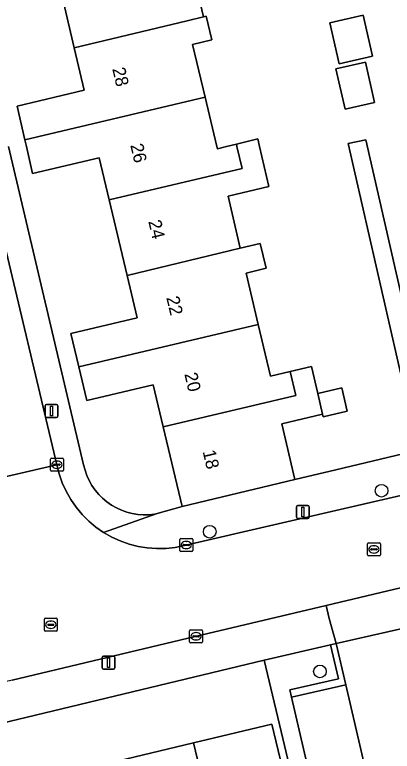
# Model space of a CAD drawing. Extents: x 158031 to 159244, y 380104 to 381214.
# Drawn here: x 158852.9 to 158882, y 380703.3 to 380760.2 of the extents above; entities that cross this region are included whole.
import ezdxf

# ---------------------------------------------------------------- set-up
doc = ezdxf.new("R2010")
doc.units = 0
for name, color, linetype in [('IMGEO_Boom', 7, 'Continuous'), ('IMGEO_Erf', 7, 'Continuous'), ('IMGEO_Kolk', 7, 'Continuous'), ('IMGEO_Lichtmast', 7, 'Continuous'), ('IMGEO_Muur', 7, 'Continuous'), ('IMGEO_Pand', 7, 'Continuous'), ('IMGEO_Pand_nummerreeks', 7, 'Continuous'), ('IMGEO_Parkeervlak_open', 7, 'Continuous'), ('IMGEO_Rijbaan_lokaal_open', 7, 'Continuous'), ('IMGEO_Rioolput', 7, 'Continuous'), ('IMGEO_Voetpad_open', 7, 'Continuous')]:
    doc.layers.add(name, color=color, linetype=linetype)

msp = doc.modelspace()

# ---------------------------------------------------------------- linework, layer by layer
at = {"layer": 'IMGEO_Boom'}
for centre in [(158881.217, 380723.414), (158867.939, 380720.256), (158876.461, 380709.463)]:
    msp.add_circle(centre, 0.489, dxfattribs=at)
at = {"layer": 'IMGEO_Erf'}
for points in [[(158852.39, 380750), (158858.194, 380725.425), (158858.3, 380725.006), (158858.443, 380724.598), (158858.621, 380724.204), (158858.834, 380723.828), (158859.08, 380723.472), (158859.357, 380723.14), (158859.662, 380722.833), (158859.994, 380722.555), (158860.348, 380722.308), (158860.724, 380722.094), (158861.117, 380721.914), (158861.525, 380721.77), (158861.944, 380721.663), (158862.371, 380721.594), (158862.802, 380721.563), (158863.234, 380721.571), (158863.664, 380721.617), (158863.885, 380721.656), (158865.796, 380722.213), (158864.346, 380728.349), (158863.579, 380731.597), (158858.435, 380730.383), (158857.823, 380732.976), (158857.211, 380735.566), (158862.317, 380736.772), (158861.548, 380740.03), (158860.166, 380745.879), (158859.399, 380749.127), (158854.248, 380747.911), (158853.769, 380750), (158853.651, 380750.515), (158853.054, 380753.118), (158858.24, 380754.34), (158857.467, 380757.623), (158856.085, 380763.49)], [(158866.636, 380763.506), (158867.464, 380760.012), (158867.659, 380760.06), (158868.099, 380758.228), (158866.597, 380757.866), (158867.575, 380753.808), (158868.492, 380750), (158868.534, 380749.827), (158869.24, 380750), (158869.996, 380750.185), (158871.648, 380750.59), (158871.788, 380750), (158872.517, 380746.917), (158869.355, 380746.17), (158870.303, 380742.155), (158871.839, 380742.518), (158872.294, 380740.593), (158870.742, 380740.226), (158871.681, 380736.253), (158872.626, 380732.252), (158874.152, 380732.613), (158875.795, 380733.001), (158876.286, 380730.922), (158878.144, 380731.361), (158878.567, 380729.567), (158876.709, 380729.128), (158876.66, 380729.336), (158873.505, 380728.591), (158874.525, 380724.274), (158877.695, 380725.03), (158884.044, 380726.544), (158878.649, 380750.216), (158879.999, 380750.523), (158881.418, 380744.299), (158883.603, 380734.711)], [(158875.426, 380696.61), (158872.137, 380710.348), (158844.268, 380703.643), (158849.946, 380678.976)], [(158860.784, 380702.53), (158866.689, 380703.951), (158872.738, 380705.406), (158874.879, 380696.507)]]:
    msp.add_lwpolyline(points, dxfattribs=at)
for points in [[(158877.945, 380756.383), (158877.219, 380759.54), (158879.798, 380760.133), (158880.524, 380756.976)], [(158879.968, 380756.508), (158880.682, 380753.402), (158878.395, 380752.876), (158877.68, 380755.981)]]:
    msp.add_lwpolyline(points, close=True, dxfattribs=at)
at = {"layer": 'IMGEO_Kolk'}
for p, q in [((158855.697, 380725.926), (158856.549, 380725.926)), ((158855.622, 380725), (158855.622, 380725.852)), ((158855.881, 380725.42), (158855.881, 380725.432)), ((158856.319, 380725.383), (158855.921, 380725.383)), ((158855.924, 380725.469), (158856.322, 380725.469)), ((158856.11, 380725.706), (158856.135, 380725.706)), ((158856.365, 380725.432), (158856.365, 380725.42)), ((158856.623, 380725.852), (158856.623, 380725)), ((158856.549, 380724.926), (158855.697, 380724.926)), ((158856.133, 380725.146), (158856.108, 380725.146)), ((158865.622, 380718.8), (158865.622, 380719.652)), ((158865.697, 380719.726), (158866.549, 380719.726)), ((158866.623, 380719.652), (158866.623, 380718.8)), ((158865.881, 380719.22), (158865.881, 380719.232)), ((158866.319, 380719.183), (158865.921, 380719.183)), ((158865.924, 380719.269), (158866.322, 380719.269)), ((158866.11, 380719.506), (158866.135, 380719.506)), ((158866.365, 380719.232), (158866.365, 380719.22)), ((158866.549, 380718.726), (158865.697, 380718.726)), ((158866.133, 380718.946), (158866.108, 380718.946)), ((158866.385, 380711.759), (158866.385, 380712.611)), ((158866.46, 380712.685), (158867.312, 380712.685)), ((158866.873, 380712.465), (158866.898, 380712.465)), ((158867.386, 380712.611), (158867.386, 380711.759)), ((158866.644, 380712.179), (158866.644, 380712.191)), ((158867.082, 380712.142), (158866.684, 380712.142)), ((158866.687, 380712.228), (158867.085, 380712.228)), ((158866.896, 380711.905), (158866.871, 380711.905)), ((158867.128, 380712.191), (158867.128, 380712.179)), ((158867.312, 380711.685), (158866.46, 380711.685))]:
    msp.add_line(p, q, dxfattribs=at)
for points in [[(158855.697, 380725.926), (158856.549, 380725.926)], [(158855.622, 380725), (158855.622, 380725.852)], [(158856.623, 380725.852), (158856.623, 380725)], [(158856.549, 380724.926), (158855.697, 380724.926)], [(158865.622, 380718.8), (158865.622, 380719.652)], [(158865.697, 380719.726), (158866.549, 380719.726)], [(158866.623, 380719.652), (158866.623, 380718.8)], [(158866.549, 380718.726), (158865.697, 380718.726)], [(158866.385, 380711.759), (158866.385, 380712.611)], [(158866.46, 380712.685), (158867.312, 380712.685)], [(158867.386, 380712.611), (158867.386, 380711.759)], [(158867.312, 380711.685), (158866.46, 380711.685)]]:
    msp.add_lwpolyline(points, dxfattribs=at)
for centre, radius, start, end in [((158855.699, 380725.85), 0.0765, 91.552, 178.448), ((158855.699, 380725.85), 0.0765, 91.552, 178.448), ((158856.547, 380725.85), 0.0765, 1.552, 88.448), ((158856.547, 380725.85), 0.0765, 1.552, 88.448), ((158855.921, 380725.429), 0.0403, 85.8775, 175.7526), ((158855.918, 380725.419), 0.0366, 178.938, 274.7102), ((158856.322, 380725.426), 0.043, 264.8664, 352.4533), ((158856.326, 380725.431), 0.0386, 1.7309, 96.639), ((158855.699, 380725.002), 0.0765, 181.552, 268.448), ((158855.699, 380725.002), 0.0765, 181.552, 268.448), ((158856.547, 380725.002), 0.0765, 271.552, 358.448), ((158856.547, 380725.002), 0.0765, 271.552, 358.448), ((158865.699, 380719.65), 0.0765, 91.552, 178.448), ((158865.699, 380719.65), 0.0765, 91.552, 178.448), ((158866.547, 380719.65), 0.0765, 1.552, 88.448), ((158866.547, 380719.65), 0.0765, 1.552, 88.448), ((158865.921, 380719.229), 0.0403, 85.8775, 175.7526), ((158865.918, 380719.219), 0.0366, 178.938, 274.7102), ((158866.322, 380719.226), 0.043, 264.8664, 352.4533), ((158866.326, 380719.231), 0.0386, 1.7309, 96.639), ((158865.699, 380718.802), 0.0765, 181.552, 268.448), ((158865.699, 380718.802), 0.0765, 181.552, 268.448), ((158866.547, 380718.802), 0.0765, 271.552, 358.448), ((158866.547, 380718.802), 0.0765, 271.552, 358.448), ((158866.462, 380712.609), 0.0765, 91.552, 178.448), ((158866.462, 380712.609), 0.0765, 91.552, 178.448), ((158867.31, 380712.609), 0.0765, 1.552, 88.448), ((158867.31, 380712.609), 0.0765, 1.552, 88.448), ((158866.462, 380711.761), 0.0765, 181.552, 268.448), ((158866.462, 380711.761), 0.0765, 181.552, 268.448), ((158866.684, 380712.188), 0.0403, 85.8775, 175.7526), ((158866.681, 380712.178), 0.0366, 178.938, 274.7102), ((158867.085, 380712.185), 0.043, 264.8664, 352.4533), ((158867.089, 380712.19), 0.0386, 1.7309, 96.639), ((158867.31, 380711.761), 0.0765, 271.552, 358.448), ((158867.31, 380711.761), 0.0765, 271.552, 358.448)]:
    msp.add_arc(centre, radius, start, end, dxfattribs=at)
for centre, major_axis, ratio, start_param, end_param in [((158856.109, 380725.426), (-0.387, 0.002), 0.722429, 4.712389, 7.853982), ((158856.134, 380725.426), (-0.39, 0.002), 0.717154, 1.570796, 4.712389), ((158866.109, 380719.226), (-0.387, 0.002), 0.722429, 4.712389, 7.853982), ((158866.134, 380719.226), (-0.39, 0.002), 0.717154, 1.570796, 4.712389), ((158866.872, 380712.185), (-0.387, 0.002), 0.722429, 4.712389, 7.853982), ((158866.897, 380712.185), (-0.39, 0.002), 0.717154, 1.570796, 4.712389)]:
    msp.add_ellipse(centre, major_axis=major_axis, ratio=ratio, start_param=start_param, end_param=end_param, dxfattribs=at)
at = {"layer": 'IMGEO_Lichtmast'}
for p, q in [((158855.213, 380729.18), (158855.213, 380729.98)), ((158855.213, 380729.98), (158855.213, 380729.18)), ((158855.313, 380730.08), (158856.103, 380730.08)), ((158856.103, 380730.08), (158855.313, 380730.08)), ((158856.203, 380729.98), (158856.203, 380729.18)), ((158856.203, 380729.18), (158856.203, 380729.98)), ((158856.103, 380729.08), (158855.313, 380729.08)), ((158855.313, 380729.08), (158856.103, 380729.08)), ((158874.637, 380721.374), (158874.637, 380722.174)), ((158874.637, 380722.174), (158874.637, 380721.374)), ((158874.737, 380722.274), (158875.527, 380722.274)), ((158875.527, 380722.274), (158874.737, 380722.274)), ((158875.627, 380722.174), (158875.627, 380721.374)), ((158875.627, 380721.374), (158875.627, 380722.174)), ((158875.527, 380721.274), (158874.737, 380721.274)), ((158874.737, 380721.274), (158875.527, 380721.274)), ((158859.717, 380710.649), (158860.507, 380710.649)), ((158860.507, 380710.649), (158859.717, 380710.649)), ((158859.617, 380709.749), (158859.617, 380710.549)), ((158859.617, 380710.549), (158859.617, 380709.749)), ((158860.607, 380710.549), (158860.607, 380709.749)), ((158860.607, 380709.749), (158860.607, 380710.549)), ((158860.507, 380709.649), (158859.717, 380709.649)), ((158859.717, 380709.649), (158860.507, 380709.649))]:
    msp.add_line(p, q, dxfattribs=at)
for points in [[(158855.633, 380729.955), (158855.783, 380729.955), (158855.783, 380729.205), (158855.633, 380729.205), (158855.633, 380729.955)], [(158875.057, 380722.149), (158875.207, 380722.149), (158875.207, 380721.399), (158875.057, 380721.399), (158875.057, 380722.149)], [(158860.037, 380710.524), (158860.187, 380710.524), (158860.187, 380709.774), (158860.037, 380709.774), (158860.037, 380710.524)]]:
    msp.add_lwpolyline(points, dxfattribs=at)
for centre, start, end in [((158855.313, 380729.98), 90, 180), ((158855.313, 380729.98), 90, 180), ((158856.103, 380729.98), 0, 90), ((158856.103, 380729.98), 360, 90), ((158855.313, 380729.18), 180, 270), ((158855.313, 380729.18), 180, 270), ((158856.103, 380729.18), 270, 0), ((158856.103, 380729.18), 270, 0), ((158874.737, 380722.174), 90, 180), ((158874.737, 380722.174), 90, 180), ((158875.527, 380722.174), 0, 90), ((158875.527, 380722.174), 360, 90), ((158874.737, 380721.374), 180, 270), ((158874.737, 380721.374), 180, 270), ((158875.527, 380721.374), 270, 0), ((158875.527, 380721.374), 270, 0), ((158859.717, 380710.549), 90, 180), ((158859.717, 380710.549), 90, 180), ((158860.507, 380710.549), 0, 90), ((158860.507, 380710.549), 360, 90), ((158859.717, 380709.749), 180, 270), ((158859.717, 380709.749), 180, 270), ((158860.507, 380709.749), 270, 0), ((158860.507, 380709.749), 270, 0)]:
    msp.add_arc(centre, 0.1, start, end, dxfattribs=at)
at = {"layer": 'IMGEO_Muur'}
msp.add_lwpolyline([(158878.455, 380708.443), (158877.722, 380711.615), (158877.28, 380711.519), (158877.884, 380708.905), (158874.134, 380708.039), (158874.265, 380707.475)], close=True, dxfattribs=at)
at = {"layer": 'IMGEO_Pand'}
for points in [[(158866.636, 380763.506), (158868.477, 380763.923), (158868.333, 380764.575), (158867.542, 380768.168), (158865.84, 380767.76), (158866.28, 380765.901), (158856.085, 380763.49), (158857.467, 380757.623), (158866.196, 380759.697), (158867.464, 380760.012)], [(158866.597, 380757.866), (158868.099, 380758.228), (158867.659, 380760.06), (158867.464, 380760.012), (158866.196, 380759.697), (158857.467, 380757.623), (158858.24, 380754.34), (158853.054, 380753.118), (158853.651, 380750.515), (158867.575, 380753.808)], [(158877.945, 380756.383), (158880.524, 380756.976), (158879.798, 380760.133), (158877.219, 380759.54)], [(158879.968, 380756.508), (158877.68, 380755.981), (158878.395, 380752.876), (158880.682, 380753.402)], [(158853.651, 380750.515), (158853.769, 380750), (158854.248, 380747.911), (158859.399, 380749.127), (158860.166, 380745.879), (158870.44, 380748.309), (158870.04, 380750), (158869.996, 380750.185), (158869.24, 380750), (158868.534, 380749.827), (158868.492, 380750), (158867.575, 380753.808)], [(158861.548, 380740.03), (158870.303, 380742.155), (158869.355, 380746.17), (158872.517, 380746.917), (158871.788, 380750), (158871.648, 380750.59), (158869.996, 380750.185), (158870.04, 380750), (158870.44, 380748.309), (158860.166, 380745.879)], [(158861.548, 380740.03), (158862.317, 380736.772), (158857.211, 380735.566), (158857.823, 380732.976), (158871.681, 380736.253), (158870.742, 380740.226), (158872.294, 380740.593), (158871.839, 380742.518), (158870.303, 380742.155)], [(158874.152, 380732.613), (158872.626, 380732.252), (158871.681, 380736.253), (158857.823, 380732.976), (158858.435, 380730.383), (158863.579, 380731.597), (158864.346, 380728.349), (158874.588, 380730.771)], [(158873.505, 380728.591), (158876.66, 380729.336), (158876.286, 380730.922), (158875.795, 380733.001), (158874.152, 380732.613), (158874.588, 380730.771), (158864.346, 380728.349), (158865.796, 380722.213), (158874.525, 380724.274)], [(158876.286, 380730.922), (158876.66, 380729.336), (158876.709, 380729.128), (158878.567, 380729.567), (158878.144, 380731.361)], [(158866.689, 380703.951), (158869.088, 380693.973), (158870.765, 380694.376), (158870.506, 380695.454), (158874.879, 380696.507), (158872.738, 380705.406)], [(158866.689, 380703.951), (158860.784, 380702.53), (158862.893, 380693.762), (158866.748, 380694.69), (158867.515, 380691.504), (158869.827, 380692.06), (158871.24, 380692.4), (158870.765, 380694.376), (158869.088, 380693.973)]]:
    msp.add_lwpolyline(points, close=True, dxfattribs=at)
at = {"layer": 'IMGEO_Parkeervlak_open'}
msp.add_lwpolyline([(158884.194, 380664.716), (158874.265, 380707.475), (158874.134, 380708.039), (158877.884, 380708.905), (158877.28, 380711.519), (158872.137, 380710.348), (158875.426, 380696.61), (158874.962, 380696.466), (158876.81, 380688.339), (158877.481, 380685.499), (158877.817, 380683.973), (158878.498, 380681.087), (158880.411, 380672.758), (158882.482, 380664.03)], dxfattribs=at)
msp.add_lwpolyline([(158888.607, 380665.81), (158886.732, 380673.674), (158880.766, 380698.446), (158878.455, 380708.443), (158874.265, 380707.475), (158884.194, 380664.716)], close=True, dxfattribs=at)
at = {"layer": 'IMGEO_Rijbaan_lokaal_open'}
msp.add_lwpolyline([(158851.575, 380744.417), (158851.044, 380746.662), (158844.267, 380745.069), (158844.884, 380742.482), (158844.967, 380742.124), (158849.202, 380723.815), (158856.124, 380725.416)], close=True, dxfattribs=at)
for points in [[(158886.167, 380723.839), (158866.094, 380719.215), (158865.989, 380719.188), (158865.279, 380719.047), (158864.56, 380718.969), (158863.836, 380718.955), (158863.115, 380719.007), (158862.4, 380719.123), (158861.699, 380719.302), (158861.017, 380719.543), (158860.359, 380719.844), (158859.731, 380720.202), (158859.137, 380720.615), (158858.582, 380721.08), (158858.071, 380721.592), (158857.608, 380722.148), (158857.196, 380722.743), (158856.839, 380723.373), (158856.54, 380724.032), (158856.301, 380724.714), (158856.124, 380725.416), (158849.202, 380723.815)], [(158852.675, 380708.797), (158866.824, 380712.172), (158876.928, 380714.568), (158883.218, 380716.059)], [(158883.169, 380712.856), (158877.722, 380711.615), (158878.455, 380708.443), (158880.766, 380698.446), (158886.732, 380673.674)]]:
    msp.add_lwpolyline(points, dxfattribs=at)
at = {"layer": 'IMGEO_Rioolput'}
for p, q in [((158880.131, 380718.465), (158880.131, 380719.317)), ((158880.206, 380719.391), (158881.058, 380719.391)), ((158880.619, 380719.171), (158880.644, 380719.171)), ((158881.132, 380719.317), (158881.132, 380718.465)), ((158880.39, 380718.885), (158880.39, 380718.897)), ((158880.828, 380718.848), (158880.43, 380718.848)), ((158880.433, 380718.934), (158880.831, 380718.934)), ((158880.642, 380718.611), (158880.617, 380718.611)), ((158880.874, 380718.897), (158880.874, 380718.885)), ((158881.058, 380718.391), (158880.206, 380718.391)), ((158855.154, 380712.643), (158855.154, 380713.495)), ((158855.229, 380713.569), (158856.081, 380713.569)), ((158856.155, 380713.495), (158856.155, 380712.643)), ((158855.413, 380713.063), (158855.413, 380713.075)), ((158855.851, 380713.026), (158855.453, 380713.026)), ((158855.456, 380713.112), (158855.854, 380713.112)), ((158855.642, 380713.349), (158855.667, 380713.349)), ((158855.897, 380713.075), (158855.897, 380713.063)), ((158856.081, 380712.569), (158855.229, 380712.569)), ((158855.665, 380712.789), (158855.64, 380712.789))]:
    msp.add_line(p, q, dxfattribs=at)
for points in [[(158880.131, 380718.465), (158880.131, 380719.317)], [(158880.206, 380719.391), (158881.058, 380719.391)], [(158881.132, 380719.317), (158881.132, 380718.465)], [(158881.058, 380718.391), (158880.206, 380718.391)], [(158855.154, 380712.643), (158855.154, 380713.495)], [(158855.229, 380713.569), (158856.081, 380713.569)], [(158856.155, 380713.495), (158856.155, 380712.643)], [(158856.081, 380712.569), (158855.229, 380712.569)]]:
    msp.add_lwpolyline(points, dxfattribs=at)
for centre, radius, start, end in [((158880.208, 380719.315), 0.0765, 91.552, 178.448), ((158880.208, 380719.315), 0.0765, 91.552, 178.448), ((158881.056, 380719.315), 0.0765, 1.552, 88.448), ((158881.056, 380719.315), 0.0765, 1.552, 88.448), ((158880.43, 380718.894), 0.0403, 85.8775, 175.7526), ((158880.427, 380718.884), 0.0366, 178.938, 274.7102), ((158880.831, 380718.891), 0.043, 264.8664, 352.4533), ((158880.835, 380718.896), 0.0386, 1.7309, 96.639), ((158880.208, 380718.467), 0.0765, 181.552, 268.448), ((158880.208, 380718.467), 0.0765, 181.552, 268.448), ((158881.056, 380718.467), 0.0765, 271.552, 358.448), ((158881.056, 380718.467), 0.0765, 271.552, 358.448), ((158855.231, 380713.493), 0.0765, 91.552, 178.448), ((158855.231, 380713.493), 0.0765, 91.552, 178.448), ((158856.079, 380713.493), 0.0765, 1.552, 88.448), ((158856.079, 380713.493), 0.0765, 1.552, 88.448), ((158855.453, 380713.072), 0.0403, 85.8775, 175.7526), ((158855.45, 380713.062), 0.0366, 178.938, 274.7102), ((158855.854, 380713.069), 0.043, 264.8664, 352.4533), ((158855.858, 380713.074), 0.0386, 1.7309, 96.639), ((158855.231, 380712.645), 0.0765, 181.552, 268.448), ((158855.231, 380712.645), 0.0765, 181.552, 268.448), ((158856.079, 380712.645), 0.0765, 271.552, 358.448), ((158856.079, 380712.645), 0.0765, 271.552, 358.448)]:
    msp.add_arc(centre, radius, start, end, dxfattribs=at)
for centre, major_axis, ratio, start_param, end_param in [((158880.618, 380718.891), (-0.387, 0.002), 0.722429, 4.712389, 7.853982), ((158880.643, 380718.891), (-0.39, 0.002), 0.717154, 1.570796, 4.712389), ((158855.641, 380713.069), (-0.387, 0.002), 0.722429, 4.712389, 7.853982), ((158855.666, 380713.069), (-0.39, 0.002), 0.717154, 1.570796, 4.712389)]:
    msp.add_ellipse(centre, major_axis=major_axis, ratio=ratio, start_param=start_param, end_param=end_param, dxfattribs=at)
at = {"layer": 'IMGEO_Voetpad_open'}
for points in [[(158884.044, 380726.544), (158885.391, 380726.865), (158883.603, 380734.711), (158881.418, 380744.299), (158879.999, 380750.523), (158878.649, 380750.216)], [(158872.137, 380710.348), (158877.28, 380711.519), (158877.722, 380711.615), (158877.168, 380713.556), (158876.928, 380714.568), (158866.824, 380712.172), (158852.675, 380708.797), (158848.411, 380707.778), (158845.425, 380706.957), (158845.305, 380706.937), (158843.543, 380706.546), (158844.268, 380703.643)]]:
    msp.add_lwpolyline(points, close=True, dxfattribs=at)
for points in [[(158851.575, 380744.417), (158856.124, 380725.416), (158856.301, 380724.714), (158856.54, 380724.032), (158856.839, 380723.373), (158857.196, 380722.743), (158857.608, 380722.148), (158858.071, 380721.592), (158858.582, 380721.08), (158859.137, 380720.615), (158859.731, 380720.202), (158863.885, 380721.656), (158863.664, 380721.617), (158863.234, 380721.571), (158862.802, 380721.563), (158862.371, 380721.594), (158861.944, 380721.663), (158861.525, 380721.77), (158861.117, 380721.914), (158860.724, 380722.094), (158860.348, 380722.308), (158859.994, 380722.555), (158859.662, 380722.833), (158859.357, 380723.14), (158859.08, 380723.472), (158858.834, 380723.828), (158858.621, 380724.204), (158858.443, 380724.598), (158858.3, 380725.006), (158858.194, 380725.425), (158852.39, 380750)], [(158884.044, 380726.544), (158877.695, 380725.03), (158874.525, 380724.274), (158865.796, 380722.213), (158863.885, 380721.656), (158859.731, 380720.202), (158860.359, 380719.844), (158861.017, 380719.543), (158861.699, 380719.302), (158862.4, 380719.123), (158863.115, 380719.007), (158863.836, 380718.955), (158864.56, 380718.969), (158865.279, 380719.047), (158865.989, 380719.188), (158866.094, 380719.215), (158886.167, 380723.839)], [(158883.218, 380716.059), (158876.928, 380714.568), (158877.168, 380713.556), (158877.722, 380711.615), (158883.169, 380712.856)]]:
    msp.add_lwpolyline(points, dxfattribs=at)

# ---------------------------------------------------------------- texts
at = {"layer": 'IMGEO_Pand_nummerreeks'}
for s, rotation, p in [('28', 283.3039, (158860.398, 380755.991)), ('26', 283.3056, (158861.79, 380750.104)), ('24', 283.3056, (158863.183, 380744.213)), ('22', 283.3056, (158864.575, 380738.326)), ('20', 283.3056, (158865.969, 380732.43)), ('18', 283.3039, (158867.384, 380726.452))]:
    msp.add_text(s, height=1, rotation=rotation, dxfattribs=at).set_placement(p)

doc.saveas('drawing.dxf')
